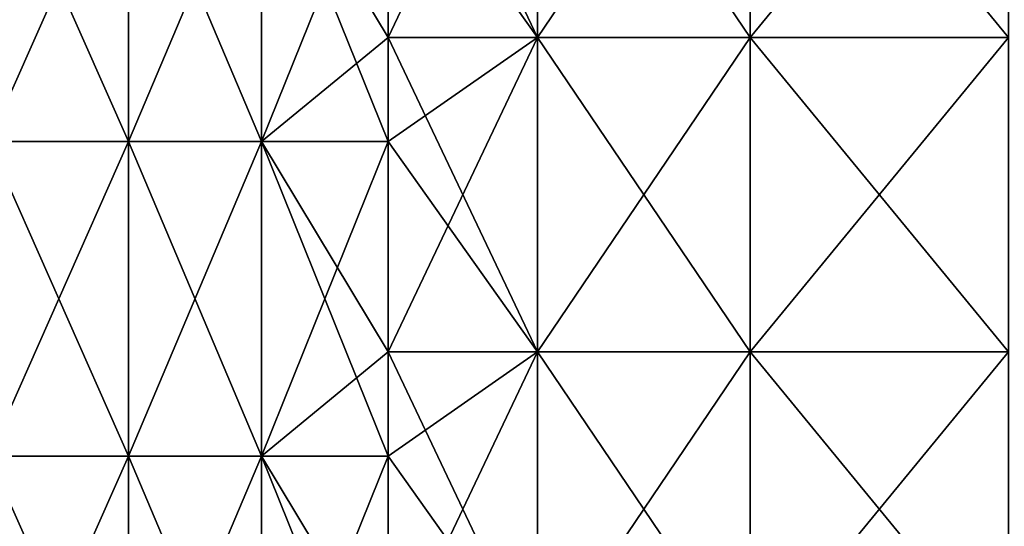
# Model space of a CAD drawing. Header units: inches. Extents: x -4.75 to 4.5, y 0 to 1.88.
# Tile 422 of 462: x 3.18 to 3.43, y 1.47 to 1.59. Entities that reach past the tile are written whole.
import ezdxf

# ---------------------------------------------------------------- set-up
doc = ezdxf.new("R2010")
doc.units = ezdxf.units.IN
doc.header["$LTSCALE"] = 101.851852
doc.header["$MEASUREMENT"] = 0
for name, color, linetype in [('12', 7, 'CONTINUOUS'), ('35', 7, 'CONTINUOUS'), ('38', 7, 'CONTINUOUS')]:
    doc.layers.add(name, color=color, linetype=linetype)

msp = doc.modelspace()

# ---------------------------------------------------------------- linework, layer by layer
at = {"layer": '12', "color": 13, "linetype": 'Continuous', "true_color": 0xd67263}
for points in [[(3.20901, 1.6435, 1.54714), (3.17349, 1.6435, 1.61875), (3.20901, 1.56342, 1.54714), (3.20901, 1.6435, 1.54714)], [(3.20901, 1.56342, 1.54714), (3.17349, 1.6435, 1.61875), (3.17349, 1.56342, 1.61875), (3.20901, 1.56342, 1.54714)], [(3.17349, 1.6435, -1.61875), (3.20901, 1.6435, -1.54714), (3.17349, 1.56342, -1.61875), (3.17349, 1.6435, -1.61875)], [(3.17349, 1.56342, -1.61875), (3.20901, 1.6435, -1.54714), (3.20901, 1.56342, -1.54714), (3.17349, 1.56342, -1.61875)], [(3.24291, 1.6435, 1.47476), (3.20901, 1.6435, 1.54714), (3.24291, 1.56342, 1.47476), (3.24291, 1.6435, 1.47476)], [(3.24291, 1.56342, 1.47476), (3.20901, 1.6435, 1.54714), (3.20901, 1.56342, 1.54714), (3.24291, 1.56342, 1.47476)], [(3.20901, 1.6435, -1.54714), (3.24291, 1.6435, -1.47476), (3.20901, 1.56342, -1.54714), (3.20901, 1.6435, -1.54714)], [(3.20901, 1.56342, -1.54714), (3.24291, 1.6435, -1.47476), (3.24291, 1.56342, -1.47476), (3.20901, 1.56342, -1.54714)], [(3.27518, 1.6435, 1.40164), (3.24291, 1.6435, 1.47476), (3.27518, 1.58992, 1.40164), (3.27518, 1.6435, 1.40164)], [(3.27518, 1.58992, 1.40164), (3.24291, 1.6435, 1.47476), (3.27518, 1.56342, 1.40164), (3.27518, 1.58992, 1.40164)], [(3.27518, 1.56342, 1.40164), (3.24291, 1.6435, 1.47476), (3.24291, 1.56342, 1.47476), (3.27518, 1.56342, 1.40164)], [(3.24291, 1.6435, -1.47476), (3.27518, 1.6435, -1.40164), (3.24291, 1.56342, -1.47476), (3.24291, 1.6435, -1.47476)], [(3.27518, 1.6435, -1.40164), (3.27518, 1.58992, -1.40164), (3.24291, 1.56342, -1.47476), (3.27518, 1.6435, -1.40164)], [(3.24291, 1.56342, -1.47476), (3.27518, 1.58992, -1.40164), (3.27518, 1.56342, -1.40164), (3.24291, 1.56342, -1.47476)], [(3.20901, 1.56342, 1.54714), (3.17349, 1.56342, 1.61875), (3.20901, 1.48334, 1.54714), (3.20901, 1.56342, 1.54714)], [(3.20901, 1.48334, 1.54714), (3.17349, 1.56342, 1.61875), (3.17349, 1.48334, 1.61875), (3.20901, 1.48334, 1.54714)], [(3.17349, 1.56342, -1.61875), (3.20901, 1.56342, -1.54714), (3.17349, 1.48334, -1.61875), (3.17349, 1.56342, -1.61875)], [(3.17349, 1.48334, -1.61875), (3.20901, 1.56342, -1.54714), (3.20901, 1.48334, -1.54714), (3.17349, 1.48334, -1.61875)], [(3.24291, 1.56342, 1.47476), (3.20901, 1.56342, 1.54714), (3.24291, 1.48334, 1.47476), (3.24291, 1.56342, 1.47476)], [(3.24291, 1.48334, 1.47476), (3.20901, 1.56342, 1.54714), (3.20901, 1.48334, 1.54714), (3.24291, 1.48334, 1.47476)], [(3.20901, 1.56342, -1.54714), (3.24291, 1.56342, -1.47476), (3.20901, 1.48334, -1.54714), (3.20901, 1.56342, -1.54714)], [(3.20901, 1.48334, -1.54714), (3.24291, 1.56342, -1.47476), (3.24291, 1.48334, -1.47476), (3.20901, 1.48334, -1.54714)], [(3.27518, 1.56342, 1.40164), (3.24291, 1.56342, 1.47476), (3.27518, 1.50984, 1.40164), (3.27518, 1.56342, 1.40164)], [(3.27518, 1.50984, 1.40164), (3.24291, 1.56342, 1.47476), (3.27518, 1.48334, 1.40164), (3.27518, 1.50984, 1.40164)], [(3.27518, 1.48334, 1.40164), (3.24291, 1.56342, 1.47476), (3.24291, 1.48334, 1.47476), (3.27518, 1.48334, 1.40164)], [(3.24291, 1.56342, -1.47476), (3.27518, 1.56342, -1.40164), (3.24291, 1.48334, -1.47476), (3.24291, 1.56342, -1.47476)], [(3.27518, 1.56342, -1.40164), (3.27518, 1.50984, -1.40164), (3.24291, 1.48334, -1.47476), (3.27518, 1.56342, -1.40164)], [(3.24291, 1.48334, -1.47476), (3.27518, 1.50984, -1.40164), (3.27518, 1.48334, -1.40164), (3.24291, 1.48334, -1.47476)], [(3.20901, 1.40326, -1.54714), (3.17349, 1.40326, -1.61875), (3.20901, 1.48334, -1.54714), (3.20901, 1.40326, -1.54714)], [(3.17349, 1.40326, -1.61875), (3.17349, 1.48334, -1.61875), (3.20901, 1.48334, -1.54714), (3.17349, 1.40326, -1.61875)], [(3.17349, 1.40326, 1.61875), (3.20901, 1.40326, 1.54714), (3.17349, 1.48334, 1.61875), (3.17349, 1.40326, 1.61875)], [(3.20901, 1.40326, 1.54714), (3.20901, 1.48334, 1.54714), (3.17349, 1.48334, 1.61875), (3.20901, 1.40326, 1.54714)], [(3.24291, 1.40326, -1.47476), (3.20901, 1.40326, -1.54714), (3.24291, 1.48334, -1.47476), (3.24291, 1.40326, -1.47476)], [(3.20901, 1.40326, -1.54714), (3.20901, 1.48334, -1.54714), (3.24291, 1.48334, -1.47476), (3.20901, 1.40326, -1.54714)], [(3.20901, 1.40326, 1.54714), (3.24291, 1.40326, 1.47476), (3.20901, 1.48334, 1.54714), (3.20901, 1.40326, 1.54714)], [(3.24291, 1.40326, 1.47476), (3.24291, 1.48334, 1.47476), (3.20901, 1.48334, 1.54714), (3.24291, 1.40326, 1.47476)], [(3.24291, 1.40326, -1.47476), (3.24291, 1.48334, -1.47476), (3.27518, 1.48334, -1.40164), (3.24291, 1.40326, -1.47476)], [(3.24291, 1.40326, -1.47476), (3.27518, 1.48334, -1.40164), (3.27518, 1.42976, -1.40164), (3.24291, 1.40326, -1.47476)], [(3.24291, 1.40326, 1.47476), (3.27518, 1.40326, 1.40164), (3.24291, 1.48334, 1.47476), (3.24291, 1.40326, 1.47476)], [(3.24291, 1.48334, 1.47476), (3.27518, 1.40326, 1.40164), (3.27518, 1.42976, 1.40164), (3.24291, 1.48334, 1.47476)], [(3.27518, 1.48334, 1.40164), (3.24291, 1.48334, 1.47476), (3.27518, 1.42976, 1.40164), (3.27518, 1.48334, 1.40164)]]:
    msp.add_3dface(points, dxfattribs=at)
at = {"layer": '35', "color": 13, "linetype": 'Continuous', "true_color": 0xd67263}
for points in [[(3.27518, 1.67, 1.40164), (3.27518, 1.6435, 1.40164), (3.31316, 1.58992, 1.33972), (3.27518, 1.67, 1.40164)], [(3.31316, 1.67, 1.33972), (3.27518, 1.67, 1.40164), (3.31316, 1.58992, 1.33972), (3.31316, 1.67, 1.33972)], [(3.36734, 1.67, 1.29133), (3.31316, 1.67, 1.33972), (3.36734, 1.58992, 1.29133), (3.36734, 1.67, 1.29133)], [(3.36734, 1.58992, 1.29133), (3.31316, 1.67, 1.33972), (3.31316, 1.58992, 1.33972), (3.36734, 1.58992, 1.29133)], [(3.43315, 1.67, 1.26055), (3.36734, 1.67, 1.29133), (3.43315, 1.58992, 1.26055), (3.43315, 1.67, 1.26055)], [(3.43315, 1.58992, 1.26055), (3.36734, 1.67, 1.29133), (3.36734, 1.58992, 1.29133), (3.43315, 1.58992, 1.26055)], [(3.27518, 1.6435, 1.40164), (3.27518, 1.58992, 1.40164), (3.31316, 1.58992, 1.33972), (3.27518, 1.6435, 1.40164)], [(3.27518, 1.58992, 1.40164), (3.27518, 1.56342, 1.40164), (3.31316, 1.50984, 1.33972), (3.27518, 1.58992, 1.40164)], [(3.31316, 1.58992, 1.33972), (3.27518, 1.58992, 1.40164), (3.31316, 1.50984, 1.33972), (3.31316, 1.58992, 1.33972)], [(3.36734, 1.58992, 1.29133), (3.31316, 1.58992, 1.33972), (3.36734, 1.50984, 1.29133), (3.36734, 1.58992, 1.29133)], [(3.36734, 1.50984, 1.29133), (3.31316, 1.58992, 1.33972), (3.31316, 1.50984, 1.33972), (3.36734, 1.50984, 1.29133)], [(3.43315, 1.58992, 1.26055), (3.36734, 1.58992, 1.29133), (3.43315, 1.50984, 1.26055), (3.43315, 1.58992, 1.26055)], [(3.43315, 1.50984, 1.26055), (3.36734, 1.58992, 1.29133), (3.36734, 1.50984, 1.29133), (3.43315, 1.50984, 1.26055)], [(3.27518, 1.56342, 1.40164), (3.27518, 1.50984, 1.40164), (3.31316, 1.50984, 1.33972), (3.27518, 1.56342, 1.40164)], [(3.27518, 1.50984, 1.40164), (3.27518, 1.48334, 1.40164), (3.31316, 1.42976, 1.33972), (3.27518, 1.50984, 1.40164)], [(3.27518, 1.50984, 1.40164), (3.31316, 1.42976, 1.33972), (3.31316, 1.50984, 1.33972), (3.27518, 1.50984, 1.40164)], [(3.31316, 1.42976, 1.33972), (3.36734, 1.42976, 1.29133), (3.31316, 1.50984, 1.33972), (3.31316, 1.42976, 1.33972)], [(3.36734, 1.42976, 1.29133), (3.36734, 1.50984, 1.29133), (3.31316, 1.50984, 1.33972), (3.36734, 1.42976, 1.29133)], [(3.36734, 1.42976, 1.29133), (3.43315, 1.42976, 1.26055), (3.36734, 1.50984, 1.29133), (3.36734, 1.42976, 1.29133)], [(3.43315, 1.42976, 1.26055), (3.43315, 1.50984, 1.26055), (3.36734, 1.50984, 1.29133), (3.43315, 1.42976, 1.26055)], [(3.27518, 1.48334, 1.40164), (3.27518, 1.42976, 1.40164), (3.31316, 1.42976, 1.33972), (3.27518, 1.48334, 1.40164)]]:
    msp.add_3dface(points, dxfattribs=at)
at = {"layer": '38', "color": 13, "linetype": 'Continuous', "true_color": 0xd67263}
for points in [[(3.27518, 1.58992, -1.40164), (3.27518, 1.6435, -1.40164), (3.31316, 1.67, -1.33972), (3.27518, 1.58992, -1.40164)], [(3.27518, 1.58992, -1.40164), (3.31316, 1.67, -1.33972), (3.31316, 1.58992, -1.33972), (3.27518, 1.58992, -1.40164)], [(3.31316, 1.67, -1.33972), (3.36734, 1.67, -1.29133), (3.31316, 1.58992, -1.33972), (3.31316, 1.67, -1.33972)], [(3.31316, 1.58992, -1.33972), (3.36734, 1.67, -1.29133), (3.36734, 1.58992, -1.29133), (3.31316, 1.58992, -1.33972)], [(3.36734, 1.67, -1.29133), (3.43315, 1.67, -1.26055), (3.36734, 1.58992, -1.29133), (3.36734, 1.67, -1.29133)], [(3.36734, 1.58992, -1.29133), (3.43315, 1.67, -1.26055), (3.43315, 1.58992, -1.26055), (3.36734, 1.58992, -1.29133)], [(3.27518, 1.56342, -1.40164), (3.27518, 1.58992, -1.40164), (3.31316, 1.58992, -1.33972), (3.27518, 1.56342, -1.40164)], [(3.27518, 1.50984, -1.40164), (3.27518, 1.56342, -1.40164), (3.31316, 1.58992, -1.33972), (3.27518, 1.50984, -1.40164)], [(3.27518, 1.50984, -1.40164), (3.31316, 1.58992, -1.33972), (3.31316, 1.50984, -1.33972), (3.27518, 1.50984, -1.40164)], [(3.31316, 1.58992, -1.33972), (3.36734, 1.58992, -1.29133), (3.31316, 1.50984, -1.33972), (3.31316, 1.58992, -1.33972)], [(3.31316, 1.50984, -1.33972), (3.36734, 1.58992, -1.29133), (3.36734, 1.50984, -1.29133), (3.31316, 1.50984, -1.33972)], [(3.36734, 1.58992, -1.29133), (3.43315, 1.58992, -1.26055), (3.36734, 1.50984, -1.29133), (3.36734, 1.58992, -1.29133)], [(3.36734, 1.50984, -1.29133), (3.43315, 1.58992, -1.26055), (3.43315, 1.50984, -1.26055), (3.36734, 1.50984, -1.29133)], [(3.27518, 1.48334, -1.40164), (3.27518, 1.50984, -1.40164), (3.31316, 1.50984, -1.33972), (3.27518, 1.48334, -1.40164)], [(3.27518, 1.42976, -1.40164), (3.27518, 1.48334, -1.40164), (3.31316, 1.50984, -1.33972), (3.27518, 1.42976, -1.40164)], [(3.31316, 1.42976, -1.33972), (3.27518, 1.42976, -1.40164), (3.31316, 1.50984, -1.33972), (3.31316, 1.42976, -1.33972)], [(3.36734, 1.42976, -1.29133), (3.31316, 1.42976, -1.33972), (3.36734, 1.50984, -1.29133), (3.36734, 1.42976, -1.29133)], [(3.31316, 1.42976, -1.33972), (3.31316, 1.50984, -1.33972), (3.36734, 1.50984, -1.29133), (3.31316, 1.42976, -1.33972)], [(3.43315, 1.42976, -1.26055), (3.36734, 1.42976, -1.29133), (3.43315, 1.50984, -1.26055), (3.43315, 1.42976, -1.26055)], [(3.36734, 1.42976, -1.29133), (3.36734, 1.50984, -1.29133), (3.43315, 1.50984, -1.26055), (3.36734, 1.42976, -1.29133)]]:
    msp.add_3dface(points, dxfattribs=at)

doc.saveas('drawing.dxf')
